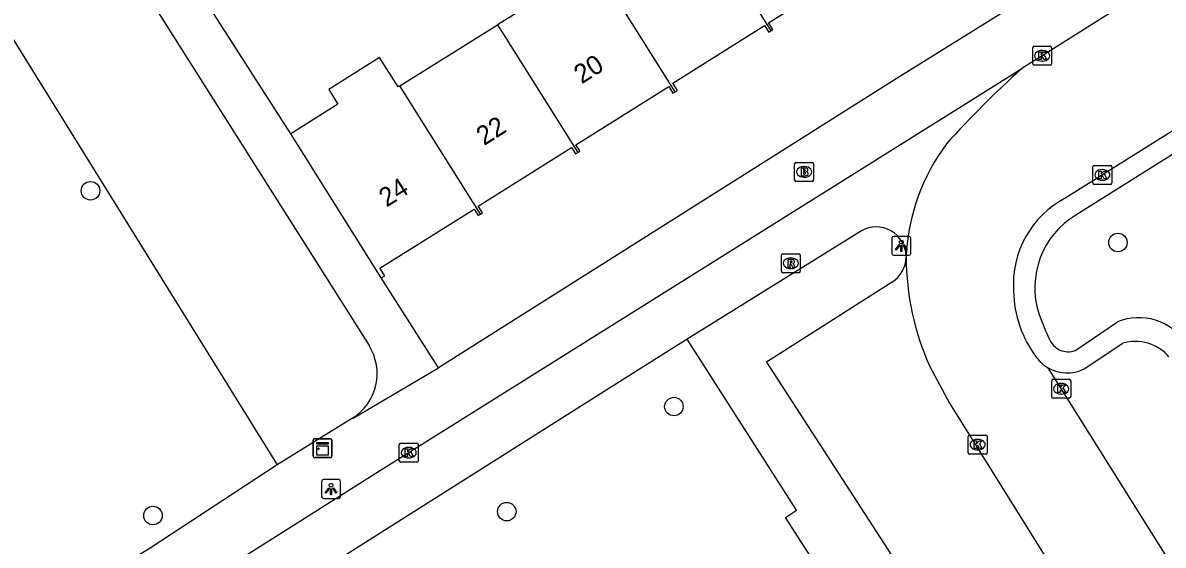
# Model space of a CAD drawing. Extents: x 160077 to 160945, y 386481 to 387498.
# Drawn here: x 160340 to 160400.2, y 386951.5 to 386979.2 of the extents above; entities that cross this region are included whole.
import ezdxf

# ---------------------------------------------------------------- set-up
doc = ezdxf.new("R2010")
doc.units = 0
for name, color, linetype in [('IMGEO_Boom', 7, 'Continuous'), ('IMGEO_Brandkraan', 7, 'Continuous'), ('IMGEO_Fietspad_open', 7, 'Continuous'), ('IMGEO_Groenvoorziening', 7, 'Continuous'), ('IMGEO_Kast', 7, 'Continuous'), ('IMGEO_Kolk', 7, 'Continuous'), ('IMGEO_Lichtpunt', 7, 'Continuous'), ('IMGEO_Pand', 7, 'Continuous'), ('IMGEO_Pand_nummerreeks', 7, 'Continuous'), ('IMGEO_Rijbaan_lokaal_open', 7, 'Continuous'), ('IMGEO_Rioolput', 7, 'Continuous'), ('IMGEO_Voetpad_open', 7, 'Continuous')]:
    doc.layers.add(name, color=color, linetype=linetype)

msp = doc.modelspace()

# ---------------------------------------------------------------- linework, layer by layer
at = {"layer": 'IMGEO_Boom'}
for centre in [(160343.561, 386970.285), (160397.849, 386967.551), (160374.386, 386958.878), (160365.556, 386953.322), (160346.862, 386953.117)]:
    msp.add_circle(centre, 0.489, dxfattribs=at)
at = {"layer": 'IMGEO_Brandkraan'}
for p, q in [((160380.842, 386971.785), (160381.694, 386971.785)), ((160380.767, 386970.859), (160380.767, 386971.711)), ((160381.255, 386971.565), (160381.28, 386971.565)), ((160381.768, 386971.711), (160381.768, 386970.859)), ((160381.694, 386970.785), (160380.842, 386970.785)), ((160381.278, 386971.005), (160381.253, 386971.005))]:
    msp.add_line(p, q, dxfattribs=at)
for points in [[(160380.842, 386971.785), (160381.694, 386971.785)], [(160380.767, 386970.859), (160380.767, 386971.711)], [(160381.115, 386971.485), (160381.115, 386971.085), (160381.328, 386971.085)], [(160381.346, 386971.485), (160381.115, 386971.485)], [(160381.294, 386971.404), (160381.24, 386971.404), (160381.24, 386971.328)], [(160381.24, 386971.328), (160381.293, 386971.328)], [(160381.302, 386971.252), (160381.24, 386971.252), (160381.24, 386971.171)], [(160381.768, 386971.711), (160381.768, 386970.859)], [(160381.694, 386970.785), (160380.842, 386970.785)], [(160381.24, 386971.171), (160381.302, 386971.171)]]:
    msp.add_lwpolyline(points, dxfattribs=at)
for centre, radius, start, end in [((160380.844, 386971.709), 0.0765, 91.55205, 178.44795), ((160380.844, 386971.709), 0.0765, 91.55205, 178.44795), ((160381.692, 386971.709), 0.0765, 1.55205, 88.44795), ((160381.692, 386971.709), 0.0765, 1.55205, 88.44795), ((160381.295, 386971.366), 0.0379, 267.82845, 90.93552), ((160381.303, 386971.211), 0.0404, 269.87594, 90.50774), ((160381.35, 386971.34), 0.145, 59.4692, 91.53667), ((160381.375, 386971.387), 0.0922, 285.51372, 58.15012), ((160381.38, 386971.195), 0.105, 301.31148, 78.98903), ((160380.844, 386970.861), 0.0765, 181.55205, 268.44795), ((160380.844, 386970.861), 0.0765, 181.55205, 268.44795), ((160381.334, 386971.336), 0.251, 268.66757, 293.53466), ((160381.692, 386970.861), 0.0765, 271.55205, 358.44795), ((160381.692, 386970.861), 0.0765, 271.55205, 358.44795)]:
    msp.add_arc(centre, radius, start, end, dxfattribs=at)
for centre, major_axis, ratio, start_param, end_param in [((160381.254, 386971.285), (-0.387, 0.002), 0.722429, 4.712389, 7.853982), ((160381.279, 386971.285), (-0.39, 0.002), 0.717154, 1.570796, 4.712389)]:
    msp.add_ellipse(centre, major_axis=major_axis, ratio=ratio, start_param=start_param, end_param=end_param, dxfattribs=at)
at = {"layer": 'IMGEO_Fietspad_open'}
for points in [[(160344.021, 386946.162), (160347.47, 386948.297), (160358.891, 386955.508), (160392.767, 386976.747)], [(160384.296, 386968.171), (160375.091, 386962.445)], [(160375.091, 386962.445), (160371.041, 386959.892), (160349.319, 386946.138), (160344.231, 386942.938), (160344.15, 386942.871), (160344.012, 386942.759)]]:
    msp.add_lwpolyline(points, dxfattribs=at)
msp.add_arc((160385.072, 386966.795), 1.58, 1.27482, 119.42941, dxfattribs=at)
at = {"layer": 'IMGEO_Groenvoorziening'}
msp.add_lwpolyline([(160327.145, 386998.17), (160353.425, 386955.793)], dxfattribs=at)
at = {"layer": 'IMGEO_Kast'}
for p, q in [((160355.32, 386956.254), (160355.32, 386957.095)), ((160355.32, 386957.095), (160355.32, 386956.254)), ((160355.395, 386957.179), (160356.236, 386957.179)), ((160356.236, 386957.179), (160355.395, 386957.179)), ((160356.32, 386957.104), (160356.32, 386956.263)), ((160356.32, 386956.263), (160356.32, 386957.104)), ((160356.245, 386956.179), (160355.404, 386956.179)), ((160355.404, 386956.179), (160356.245, 386956.179))]:
    msp.add_line(p, q, dxfattribs=at)
for points in [[(160355.515, 386956.969), (160356.115, 386956.969), (160356.115, 386956.884), (160355.515, 386956.884), (160355.515, 386956.969)], [(160355.515, 386956.794), (160356.115, 386956.794), (160356.115, 386956.305), (160355.515, 386956.305), (160355.515, 386956.794)]]:
    msp.add_lwpolyline(points, dxfattribs=at)
msp.add_circle((160355.599, 386956.643), 0.0377, dxfattribs=at)
for centre, start, end in [((160355.398, 386957.101), 92.4484, 184.28452), ((160355.398, 386957.101), 92.4484, 184.28452), ((160356.242, 386957.101), 2.4484, 94.28452), ((160356.242, 386957.101), 2.4484, 94.28452), ((160355.398, 386956.257), 182.4484, 274.28452), ((160355.398, 386956.257), 182.4484, 274.28452), ((160356.242, 386956.257), 272.4484, 4.28452), ((160356.242, 386956.257), 272.4484, 4.28452)]:
    msp.add_arc(centre, 0.0779, start, end, dxfattribs=at)
at = {"layer": 'IMGEO_Kolk'}
for p, q in [((160393.345, 386976.998), (160393.345, 386977.85)), ((160393.42, 386977.924), (160394.272, 386977.924)), ((160394.346, 386977.85), (160394.346, 386976.998)), ((160393.833, 386977.704), (160393.858, 386977.704)), ((160394.272, 386976.924), (160393.42, 386976.924)), ((160393.856, 386977.144), (160393.831, 386977.144)), ((160396.526, 386970.699), (160396.526, 386971.551)), ((160396.601, 386971.625), (160397.453, 386971.625)), ((160397.014, 386971.405), (160397.039, 386971.405)), ((160397.527, 386971.551), (160397.527, 386970.699)), ((160397.453, 386970.625), (160396.601, 386970.625)), ((160397.037, 386970.845), (160397.012, 386970.845)), ((160394.351, 386959.394), (160394.351, 386960.246)), ((160394.426, 386960.32), (160395.278, 386960.32)), ((160394.839, 386960.1), (160394.864, 386960.1)), ((160395.352, 386960.246), (160395.352, 386959.394)), ((160395.278, 386959.32), (160394.426, 386959.32)), ((160394.862, 386959.54), (160394.837, 386959.54)), ((160390.011, 386957.364), (160390.863, 386957.364)), ((160359.875, 386956.012), (160359.875, 386956.864)), ((160359.95, 386956.938), (160360.802, 386956.938)), ((160360.876, 386956.864), (160360.876, 386956.012)), ((160389.936, 386956.438), (160389.936, 386957.29)), ((160390.424, 386957.144), (160390.449, 386957.144)), ((160390.937, 386957.29), (160390.937, 386956.438)), ((160360.386, 386956.158), (160360.361, 386956.158)), ((160360.363, 386956.718), (160360.388, 386956.718)), ((160390.863, 386956.364), (160390.011, 386956.364)), ((160390.447, 386956.584), (160390.422, 386956.584)), ((160360.802, 386955.938), (160359.95, 386955.938))]:
    msp.add_line(p, q, dxfattribs=at)
for points in [[(160393.345, 386976.998), (160393.345, 386977.85)], [(160393.42, 386977.924), (160394.272, 386977.924)], [(160394.346, 386977.85), (160394.346, 386976.998)], [(160393.666, 386977.624), (160393.789, 386977.624), (160393.789, 386977.473), (160393.919, 386977.624), (160394.083, 386977.624), (160393.937, 386977.473), (160394.09, 386977.224), (160393.938, 386977.224), (160393.853, 386977.388), (160393.789, 386977.321), (160393.789, 386977.224), (160393.666, 386977.224), (160393.666, 386977.624)], [(160394.272, 386976.924), (160393.42, 386976.924)], [(160396.526, 386970.699), (160396.526, 386971.551)], [(160396.601, 386971.625), (160397.453, 386971.625)], [(160396.847, 386971.325), (160396.97, 386971.325), (160396.97, 386971.174), (160397.1, 386971.325), (160397.264, 386971.325), (160397.118, 386971.174), (160397.271, 386970.925), (160397.119, 386970.925), (160397.034, 386971.089), (160396.97, 386971.022), (160396.97, 386970.925), (160396.847, 386970.925), (160396.847, 386971.325)], [(160397.527, 386971.551), (160397.527, 386970.699)], [(160397.453, 386970.625), (160396.601, 386970.625)], [(160394.351, 386959.394), (160394.351, 386960.246)], [(160394.426, 386960.32), (160395.278, 386960.32)], [(160394.672, 386960.02), (160394.795, 386960.02), (160394.795, 386959.869), (160394.925, 386960.02), (160395.089, 386960.02), (160394.943, 386959.869), (160395.096, 386959.62), (160394.944, 386959.62), (160394.859, 386959.784), (160394.795, 386959.717), (160394.795, 386959.62), (160394.672, 386959.62), (160394.672, 386960.02)], [(160395.352, 386960.246), (160395.352, 386959.394)], [(160395.278, 386959.32), (160394.426, 386959.32)], [(160390.011, 386957.364), (160390.863, 386957.364)], [(160359.875, 386956.012), (160359.875, 386956.864)], [(160359.95, 386956.938), (160360.802, 386956.938)], [(160360.876, 386956.864), (160360.876, 386956.012)], [(160389.936, 386956.438), (160389.936, 386957.29)], [(160390.257, 386957.064), (160390.38, 386957.064), (160390.38, 386956.913), (160390.51, 386957.064), (160390.674, 386957.064), (160390.528, 386956.913), (160390.681, 386956.664), (160390.529, 386956.664), (160390.444, 386956.828), (160390.38, 386956.761), (160390.38, 386956.664), (160390.257, 386956.664), (160390.257, 386957.064)], [(160390.937, 386957.29), (160390.937, 386956.438)], [(160360.196, 386956.638), (160360.319, 386956.638), (160360.319, 386956.487), (160360.449, 386956.638), (160360.613, 386956.638), (160360.467, 386956.487), (160360.62, 386956.238), (160360.468, 386956.238), (160360.383, 386956.402), (160360.319, 386956.335), (160360.319, 386956.238), (160360.196, 386956.238), (160360.196, 386956.638)], [(160390.863, 386956.364), (160390.011, 386956.364)], [(160360.802, 386955.938), (160359.95, 386955.938)]]:
    msp.add_lwpolyline(points, dxfattribs=at)
for centre, start, end in [((160393.422, 386977.848), 91.55205, 178.44795), ((160393.422, 386977.848), 91.55205, 178.44795), ((160394.27, 386977.848), 1.55205, 88.44795), ((160394.27, 386977.848), 1.55205, 88.44795), ((160393.422, 386977), 181.55205, 268.44795), ((160393.422, 386977), 181.55205, 268.44795), ((160394.27, 386977), 271.55205, 358.44795), ((160394.27, 386977), 271.55205, 358.44795), ((160396.603, 386971.549), 91.55205, 178.44795), ((160396.603, 386971.549), 91.55205, 178.44795), ((160397.451, 386971.549), 1.55205, 88.44795), ((160397.451, 386971.549), 1.55205, 88.44795), ((160396.603, 386970.701), 181.55205, 268.44795), ((160396.603, 386970.701), 181.55205, 268.44795), ((160397.451, 386970.701), 271.55205, 358.44795), ((160397.451, 386970.701), 271.55205, 358.44795), ((160394.428, 386960.244), 91.55205, 178.44795), ((160394.428, 386960.244), 91.55205, 178.44795), ((160395.276, 386960.244), 1.55205, 88.44795), ((160395.276, 386960.244), 1.55205, 88.44795), ((160394.428, 386959.396), 181.55205, 268.44795), ((160394.428, 386959.396), 181.55205, 268.44795), ((160395.276, 386959.396), 271.55205, 358.44795), ((160395.276, 386959.396), 271.55205, 358.44795), ((160390.013, 386957.288), 91.55205, 178.44795), ((160390.013, 386957.288), 91.55205, 178.44795), ((160390.861, 386957.288), 1.55205, 88.44795), ((160390.861, 386957.288), 1.55205, 88.44795), ((160359.952, 386956.862), 91.55205, 178.44795), ((160359.952, 386956.862), 91.55205, 178.44795), ((160360.8, 386956.862), 1.55205, 88.44795), ((160360.8, 386956.862), 1.55205, 88.44795), ((160390.013, 386956.44), 181.55205, 268.44795), ((160390.013, 386956.44), 181.55205, 268.44795), ((160390.861, 386956.44), 271.55205, 358.44795), ((160390.861, 386956.44), 271.55205, 358.44795), ((160359.952, 386956.014), 181.55205, 268.44795), ((160359.952, 386956.014), 181.55205, 268.44795), ((160360.8, 386956.014), 271.55205, 358.44795), ((160360.8, 386956.014), 271.55205, 358.44795)]:
    msp.add_arc(centre, 0.0765, start, end, dxfattribs=at)
for centre, major_axis, ratio, start_param, end_param in [((160393.832, 386977.424), (-0.387, 0.002), 0.722429, 4.712389, 7.853982), ((160393.857, 386977.424), (-0.39, 0.002), 0.717154, 1.570796, 4.712389), ((160397.013, 386971.125), (-0.387, 0.002), 0.722429, 4.712389, 7.853982), ((160397.038, 386971.125), (-0.39, 0.002), 0.717154, 1.570796, 4.712389), ((160394.838, 386959.82), (-0.387, 0.002), 0.722429, 4.712389, 7.853982), ((160394.863, 386959.82), (-0.39, 0.002), 0.717154, 1.570796, 4.712389), ((160390.423, 386956.864), (-0.387, 0.002), 0.722429, 4.712389, 7.853982), ((160390.448, 386956.864), (-0.39, 0.002), 0.717154, 1.570796, 4.712389), ((160360.362, 386956.438), (-0.387, 0.002), 0.722429, 4.712389, 7.853982), ((160360.387, 386956.438), (-0.39, 0.002), 0.717154, 1.570796, 4.712389)]:
    msp.add_ellipse(centre, major_axis=major_axis, ratio=ratio, start_param=start_param, end_param=end_param, dxfattribs=at)
at = {"layer": 'IMGEO_Lichtpunt'}
for p, q in [((160385.907, 386967.776), (160385.907, 386966.969)), ((160385.907, 386967.776), (160385.907, 386966.969)), ((160386.809, 386967.871), (160386.001, 386967.871)), ((160386.809, 386967.871), (160386.001, 386967.871)), ((160386.903, 386966.969), (160386.903, 386967.776)), ((160386.903, 386966.969), (160386.903, 386967.776)), ((160386.001, 386966.875), (160386.809, 386966.875)), ((160386.001, 386966.875), (160386.809, 386966.875)), ((160355.773, 386954.92), (160355.773, 386954.113)), ((160355.773, 386954.92), (160355.773, 386954.113)), ((160356.675, 386955.015), (160355.867, 386955.015)), ((160356.675, 386955.015), (160355.867, 386955.015)), ((160356.769, 386954.113), (160356.769, 386954.92)), ((160356.769, 386954.113), (160356.769, 386954.92)), ((160355.867, 386954.019), (160356.675, 386954.019)), ((160355.867, 386954.019), (160356.675, 386954.019))]:
    msp.add_line(p, q, dxfattribs=at)
for points in [[(160386.281, 386967.44), (160386.32, 386967.412), (160386.132, 386967.15), (160386.094, 386967.177), (160386.281, 386967.44)], [(160386.383, 386967.392), (160386.43, 386967.392), (160386.43, 386967.07), (160386.383, 386967.07), (160386.383, 386967.392)], [(160386.493, 386967.412), (160386.531, 386967.439), (160386.718, 386967.177), (160386.679, 386967.149), (160386.493, 386967.412)], [(160356.147, 386954.584), (160356.186, 386954.556), (160355.998, 386954.294), (160355.96, 386954.321), (160356.147, 386954.584)], [(160356.249, 386954.536), (160356.296, 386954.536), (160356.296, 386954.214), (160356.249, 386954.214), (160356.249, 386954.536)], [(160356.359, 386954.556), (160356.397, 386954.583), (160356.584, 386954.321), (160356.545, 386954.293), (160356.359, 386954.556)]]:
    msp.add_lwpolyline(points, dxfattribs=at)
for centre in [(160386.406, 386967.574), (160356.272, 386954.718)]:
    msp.add_circle(centre, 0.0994, dxfattribs=at)
for centre, start, end in [((160386.001, 386967.776), 90, 180), ((160386.001, 386967.776), 90, 180), ((160386.809, 386967.776), 0, 90), ((160386.809, 386967.776), 0, 90), ((160386.001, 386966.969), 180, 270), ((160386.001, 386966.969), 180, 270), ((160386.809, 386966.969), 270, 0), ((160386.809, 386966.969), 270, 360), ((160355.867, 386954.92), 90, 180), ((160355.867, 386954.92), 90, 180), ((160356.675, 386954.92), 0, 90), ((160356.675, 386954.92), 0, 90), ((160355.867, 386954.113), 180, 270), ((160355.867, 386954.113), 180, 270), ((160356.675, 386954.113), 270, 0), ((160356.675, 386954.113), 270, 360)]:
    msp.add_arc(centre, 0.0946, start, end, dxfattribs=at)
at = {"layer": 'IMGEO_Pand'}
for points in [[(160375.291, 386985.452), (160379.505, 386978.742)], [(160370.211, 386982.279), (160370.014, 386982.156), (160369.252, 386983.377), (160367.13, 386982.052), (160367.892, 386980.831), (160365.066, 386979.066)], [(160374.458, 386975.52), (160370.211, 386982.279)], [(160379.505, 386978.742), (160379.617, 386978.812), (160379.389, 386979.174), (160384.292, 386982.257), (160384.513, 386981.905), (160384.648, 386981.99)], [(160359.897, 386975.838), (160365.066, 386979.066)], [(160365.066, 386979.066), (160369.305, 386972.318)], [(160374.458, 386975.52), (160374.574, 386975.593), (160374.331, 386975.979), (160379.175, 386979.025), (160379.396, 386978.673), (160379.505, 386978.742)], [(160359.897, 386975.838), (160359.81, 386975.783), (160358.839, 386977.329), (160356.148, 386975.636), (160356.635, 386974.86), (160354.139, 386973.29)], [(160364.16, 386969.052), (160359.897, 386975.838)], [(160369.305, 386972.318), (160369.419, 386972.39), (160369.212, 386972.719), (160374.113, 386975.802), (160374.338, 386975.445), (160374.458, 386975.52)], [(160358.927, 386965.675), (160354.826, 386972.197), (160354.139, 386973.29)], [(160364.16, 386969.052), (160364.27, 386969.122), (160364.044, 386969.481), (160368.975, 386972.582), (160369.188, 386972.244), (160369.305, 386972.318)], [(160358.927, 386965.675), (160359.108, 386965.789), (160358.855, 386966.191), (160363.836, 386969.323), (160364.05, 386968.983), (160364.16, 386969.052)]]:
    msp.add_lwpolyline(points, dxfattribs=at)
at = {"layer": 'IMGEO_Rijbaan_lokaal_open'}
for points in [[(160447.956, 387011.473), (160446.914, 387010.811), (160443.332, 387008.554), (160429.747, 387000), (160420.855, 386994.441), (160404.019, 386983.85), (160393.843, 386977.421), (160392.767, 386976.747)], [(160407.317, 386977.588), (160395.093, 386969.913)], [(160386.652, 386966.83), (160386.652, 386966.779)], [(160387.906, 386960.997), (160388.955, 386959.055), (160390.263, 386956.936), (160402.32, 386937.614), (160416.924, 386914.647), (160416.321, 386914.248)], [(160423.535, 386918.746), (160421.339, 386917.461), (160407.72, 386939.3), (160394.157, 386960.926)]]:
    msp.add_lwpolyline(points, dxfattribs=at)
for centre, radius, start, end in [((160429.937, 386935.635), 55.424, 132.11747, 137.9401), ((160397.547, 386966.26), 10.91, 143.40321, 177.00314), ((160397.459, 386965.354), 5.136, 117.42856, 184.14105), ((160401.172, 386966.901), 14.521, 180.48207, 203.99152), ((160398.309, 386965.084), 5.974, 180.97216, 217.15757), ((160395.155, 386962.643), 1.986, 215.98979, 239.83858)]:
    msp.add_arc(centre, radius, start, end, dxfattribs=at)
at = {"layer": 'IMGEO_Rioolput'}
for p, q in [((160380.064, 386966.028), (160380.064, 386966.88)), ((160380.139, 386966.954), (160380.991, 386966.954)), ((160380.552, 386966.734), (160380.577, 386966.734)), ((160381.065, 386966.88), (160381.065, 386966.028)), ((160380.991, 386965.954), (160380.139, 386965.954)), ((160380.575, 386966.174), (160380.55, 386966.174))]:
    msp.add_line(p, q, dxfattribs=at)
for points in [[(160380.064, 386966.028), (160380.064, 386966.88)], [(160380.139, 386966.954), (160380.991, 386966.954)], [(160380.653, 386966.652), (160380.401, 386966.654), (160380.401, 386966.254)], [(160380.401, 386966.254), (160380.525, 386966.254), (160380.525, 386966.416), (160380.536, 386966.416)], [(160380.579, 386966.573), (160380.525, 386966.573), (160380.525, 386966.492)], [(160380.525, 386966.492), (160380.577, 386966.492)], [(160380.583, 386966.387), (160380.654, 386966.254), (160380.794, 386966.254), (160380.729, 386966.38)], [(160381.065, 386966.88), (160381.065, 386966.028)], [(160380.991, 386965.954), (160380.139, 386965.954)]]:
    msp.add_lwpolyline(points, dxfattribs=at)
for centre, radius, start, end in [((160380.141, 386966.878), 0.0765, 91.55205, 178.44795), ((160380.141, 386966.878), 0.0765, 91.55205, 178.44795), ((160380.535, 386966.363), 0.0533, 26.02933, 88.69889), ((160380.561, 386966.681), 0.19, 274.7715, 282.96867), ((160380.585, 386966.477), 0.0964, 77.00612, 93.18647), ((160380.599, 386966.534), 0.0378, 276.66336, 79.67722), ((160380.652, 386966.542), 0.109, 350.36119, 89.41601), ((160380.65, 386966.542), 0.112, 277.58423, 350.98172), ((160380.634, 386966.327), 0.108, 29.51342, 73.79051), ((160380.989, 386966.878), 0.0765, 1.55205, 88.44795), ((160380.989, 386966.878), 0.0765, 1.55205, 88.44795), ((160380.141, 386966.03), 0.0765, 181.55205, 268.44795), ((160380.141, 386966.03), 0.0765, 181.55205, 268.44795), ((160380.989, 386966.03), 0.0765, 271.55205, 358.44795), ((160380.989, 386966.03), 0.0765, 271.55205, 358.44795)]:
    msp.add_arc(centre, radius, start, end, dxfattribs=at)
for centre, major_axis, ratio, start_param, end_param in [((160380.551, 386966.454), (-0.387, 0.002), 0.722429, 4.712389, 7.853982), ((160380.576, 386966.454), (-0.39, 0.002), 0.717154, 1.570796, 4.712389)]:
    msp.add_ellipse(centre, major_axis=major_axis, ratio=ratio, start_param=start_param, end_param=end_param, dxfattribs=at)
at = {"layer": 'IMGEO_Voetpad_open'}
for points in [[(160327.145, 386998.17), (160330.043, 387000), (160333.091, 387001.929), (160334.305, 387000.002), (160358.281, 386962.101)], [(160423.489, 386999.46), (160386.133, 386976.2), (160361.943, 386960.929)], [(160354.139, 386973.29), (160348.413, 386982.263)], [(160407.006, 386976.14), (160403.479, 386973.927), (160395.629, 386969.002)], [(160361.943, 386960.929), (160358.927, 386965.675)], [(160385.916, 386965.458), (160379.288, 386961.228), (160386.077, 386950.727), (160387.305, 386948.746), (160389.414, 386950.096)], [(160395.68, 386961.887), (160397.825, 386963.363)], [(160383.799, 386948.34), (160382.328, 386950.748), (160381.9, 386950.487), (160380.291, 386953.014), (160380.863, 386953.4), (160375.091, 386962.445)], [(160396.066, 386960.866), (160398.108, 386962.224)], [(160357.402, 386958.269), (160357.431, 386958.261), (160361.943, 386960.929)], [(160357.402, 386958.269), (160353.425, 386955.793)], [(160353.425, 386955.793), (160346.707, 386951.396), (160342.413, 386948.748)]]:
    msp.add_lwpolyline(points, dxfattribs=at)
for centre, radius, start, end in [((160397.921, 386965.172), 4.463, 120.8967, 197.9502), ((160385.075, 386966.792), 1.577, 302.21909, 359.53185), ((160403.403, 386966.983), 10.237, 198.13328, 206.9095), ((160398.945, 386960.549), 3.029, 34.12628, 111.69713), ((160395.209, 386962.82), 1.045, 206.70994, 296.81209), ((160398.777, 386960.021), 2.302, 39.99418, 106.90571), ((160355.937, 386960.622), 2.771, 301.90244, 32.25907), ((160395.167, 386962.657), 2.004, 239.74664, 296.65292)]:
    msp.add_arc(centre, radius, start, end, dxfattribs=at)

# ---------------------------------------------------------------- texts
at = {"layer": 'IMGEO_Pand_nummerreeks'}
for s, rotation, p in [('20', 32.30336, (160369.512, 386975.909)), ('22', 32.30207, (160364.354, 386972.649)), ('24', 32.30336, (160359.205, 386969.394))]:
    msp.add_text(s, height=1, rotation=rotation, dxfattribs=at).set_placement(p)

doc.saveas('drawing.dxf')
